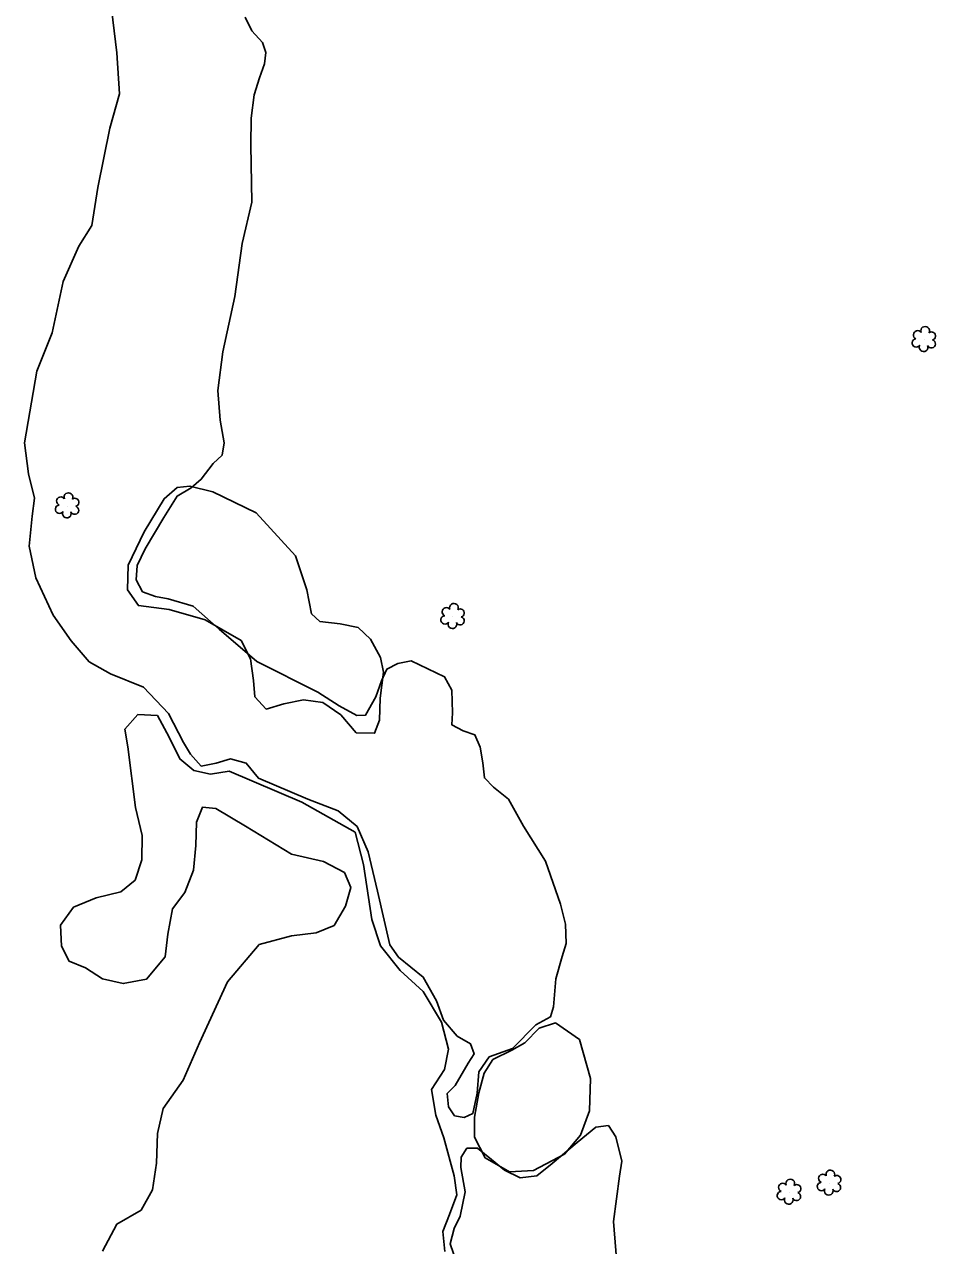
# Model space of a CAD drawing. Extents: x 3040896 to 3051146, y 687568 to 732976.
# Drawn here: x 3045361.7 to 3045569.1, y 718450.9 to 718728.9 of the extents above; entities that cross this region are included whole.
import ezdxf

# ---------------------------------------------------------------- set-up
doc = ezdxf.new("R2010")
doc.units = 0
for name, color, linetype in [('Exist Other Culture Area Outline', 7, 'Continuous'), ('Exist Vegetation Hedge Row', 7, 'Continuous'), ('Exist Vegetation Shrub CELL', 7, 'Continuous')]:
    doc.layers.add(name, color=color, linetype=linetype)

msp = doc.modelspace()

# ---------------------------------------------------------------- linework, layer by layer
at = {"layer": 'Exist Other Culture Area Outline'}
for points in [[(3045397.89, 718565.42), (3045394.45, 718572.05), (3045388.78, 718578.01), (3045381.26, 718581.08), (3045376.44, 718583.79), (3045372.36, 718588.56), (3045368.25, 718594.41), (3045364.31, 718602.93), (3045362.76, 718610.16), (3045363.44, 718616.94), (3045363.96, 718621.06), (3045362.6, 718626.63), (3045361.69, 718633.62), (3045364.49, 718649.99), (3045367.98, 718658.67), (3045370.54, 718670.36), (3045374.1, 718678.41), (3045377.02, 718683.14), (3045378.39, 718691.74), (3045381.17, 718705.32), (3045383.31, 718713.1), (3045382.71, 718722.4), (3045381.53, 718732.43)], [(3045411.94, 718730.52), (3045413.42, 718727.44), (3045415.9, 718724.79), (3045416.61, 718722.52), (3045416.35, 718719.89), (3045415.2, 718716.77), (3045414, 718712.85), (3045413.28, 718707.53), (3045413.24, 718701.45), (3045413.48, 718688.41), (3045411.29, 718679.05), (3045409.62, 718666.93), (3045406.85, 718654.33), (3045405.68, 718645.6), (3045406.27, 718638.84), (3045407.13, 718633.65), (3045406.73, 718630.88), (3045404.65, 718628.98), (3045401.95, 718625.36), (3045399.67, 718623.37), (3045396.46, 718621.53), (3045393.41, 718616.67), (3045389.17, 718609.54), (3045387.38, 718605.69), (3045387.16, 718602.44), (3045388.59, 718599.76), (3045391.51, 718598.68), (3045394.4, 718598.15), (3045400.11, 718596.46), (3045405.99, 718591.25), (3045414.58, 718583.91), (3045428.48, 718576.89), (3045433.35, 718573.78), (3045437.33, 718571.56), (3045439.33, 718571.69), (3045441.66, 718575.82), (3045442.99, 718579.44), (3045444.16, 718582.16), (3045446.69, 718583.43), (3045449.71, 718583.99), (3045457.32, 718580.41), (3045458.99, 718577.33)], [(3045458.99, 718577.33), (3045459.09, 718572.22), (3045458.98, 718569.45), (3045461.57, 718568.12), (3045464.24, 718567.2), (3045465.42, 718564.4), (3045466.04, 718560.82), (3045466.38, 718557.36), (3045468.43, 718555.24), (3045471.91, 718552.51), (3045475.31, 718546.36), (3045480.28, 718538.39), (3045483.71, 718528.66), (3045484.83, 718524.11), (3045485, 718519.69), (3045484.11, 718516.75), (3045482.61, 718511.66), (3045482.08, 718505.28), (3045481.46, 718503.02), (3045478.12, 718501.16), (3045472.8, 718495.78), (3045467.51, 718493.85), (3045465.1, 718490.48), (3045464.72, 718485.59), (3045463.79, 718480.98), (3045461.77, 718480.07), (3045459.59, 718480.46), (3045458.23, 718482.5), (3045457.93, 718485.5), (3045459.7, 718487.39), (3045462.69, 718492.42), (3045464.03, 718494.53), (3045463.19, 718496.85), (3045460.17, 718498.62), (3045457.07, 718502.21), (3045455.45, 718506.61), (3045452.48, 718512.05), (3045446.86, 718516.55), (3045444.84, 718519.38), (3045442.06, 718531.62), (3045439.94, 718540.57), (3045437.42, 718546.3), (3045433.09, 718549.9), (3045426.23, 718552.55), (3045414.97, 718557.35), (3045412.19, 718560.75), (3045408.6, 718561.69), (3045405.32, 718560.72), (3045401.89, 718560.08), (3045399.46, 718562.75), (3045397.89, 718565.41)], [(3045460.04, 718447.11), (3045458.63, 718451.34), (3045459.49, 718454.81), (3045460.84, 718457.58), (3045461.98, 718463.13), (3045461.05, 718468.67), (3045461.13, 718471.05), (3045462.4, 718473.05), (3045464.83, 718473.1), (3045467.99, 718470.52), (3045470.96, 718468.05), (3045474.51, 718466.3), (3045478.36, 718466.82), (3045481.84, 718469.63), (3045487.51, 718474.4), (3045491.74, 718477.9), (3045494.6, 718478.21), (3045496.3, 718475.68), (3045497.66, 718470.13), (3045497.17, 718466.72)], [(3045497.17, 718466.72), (3045495.76, 718456.36), (3045496.69, 718445.06)]]:
    msp.add_lwpolyline(points, dxfattribs=at)
at = {"layer": 'Exist Vegetation Hedge Row'}
for points in [[(3045404.55, 718622.46), (3045414.43, 718617.69), (3045423.38, 718607.92), (3045425.95, 718600.15), (3045427.07, 718594.75), (3045428.96, 718592.99), (3045433.53, 718592.44), (3045437.64, 718591.59), (3045440.49, 718588.95), (3045442.75, 718584.78), (3045443.44, 718581.46), (3045442.67, 718575.49), (3045442.49, 718570.53), (3045441.41, 718567.53), (3045437.21, 718567.65), (3045433.71, 718571.77), (3045429.64, 718574.51), (3045425.18, 718575.13), (3045420.73, 718574.24), (3045416.68, 718573.05), (3045414.11, 718575.85), (3045413.86, 718579.56), (3045413.15, 718584.49), (3045411, 718588.65), (3045402.84, 718593.37), (3045394.63, 718595.72), (3045387.65, 718596.59), (3045385.15, 718600.2), (3045385.31, 718605.8), (3045388.98, 718613.4), (3045393.51, 718620.92), (3045396.46, 718623.47), (3045399.37, 718623.79), (3045404.55, 718622.46)], [(3045385.25, 718564.43), (3045384.58, 718568.45), (3045387.54, 718571.84), (3045391.96, 718571.59), (3045394.66, 718566.63)], [(3045394.66, 718566.63), (3045397.07, 718561.7), (3045400.25, 718559.06), (3045404.01, 718558.26), (3045408.28, 718558.92), (3045424.86, 718551.85), (3045437, 718544.99), (3045438.85, 718537.64), (3045440.78, 718525.16), (3045442.72, 718519.17), (3045447.19, 718513.52), (3045452.46, 718508.77), (3045456.64, 718501.75), (3045458.22, 718495.62), (3045457.33, 718490.98), (3045454.36, 718486.42), (3045455.32, 718480.59), (3045457.18, 718475.43), (3045459.52, 718466.81), (3045460.1, 718462.48), (3045458.48, 718458), (3045456.94, 718454.11), (3045457.4, 718449.58)], [(3045379.48, 718449.64), (3045382.75, 718455.79), (3045388.29, 718458.99), (3045390.87, 718463.6), (3045391.77, 718469.69), (3045392, 718476.42), (3045393.26, 718482.11), (3045397.82, 718488.53), (3045401.56, 718497.07), (3045407.88, 718510.96), (3045415.15, 718519.42), (3045422.51, 718521.44), (3045428.11, 718522.14), (3045432.16, 718523.75), (3045434.79, 718528.15), (3045435.95, 718532.39), (3045434.54, 718535.86), (3045429.8, 718538.35), (3045422.49, 718540), (3045412.03, 718546.37), (3045405.29, 718550.43), (3045402.19, 718550.7), (3045400.85, 718547.29), (3045400.69, 718541.99), (3045400.16, 718536.34), (3045398.24, 718531.32), (3045395.4, 718527.59), (3045394.33, 718521.79), (3045393.7, 718516.64), (3045389.49, 718511.56), (3045384.18, 718510.55), (3045379.47, 718511.65), (3045375.58, 718514.11), (3045371.87, 718515.65), (3045370.12, 718519.09), (3045369.89, 718523.86), (3045372.87, 718527.97), (3045378.04, 718530.07), (3045383.6, 718531.41), (3045386.87, 718534.12), (3045388.43, 718538.72), (3045388.48, 718544.29), (3045387, 718550.62), (3045385.25, 718564.43)], [(3045482.59, 718501.65), (3045488.04, 718497.79), (3045490.54, 718488.95), (3045490.3, 718481.55), (3045488.29, 718476.07), (3045484.59, 718471.7), (3045477.54, 718467.98), (3045472.11, 718467.7), (3045466.53, 718470.88), (3045464.14, 718475.6), (3045464.1, 718480.18), (3045465.13, 718485.65), (3045466.32, 718490.15), (3045468.34, 718493.26), (3045472.66, 718495.41), (3045475.57, 718497.09), (3045478.85, 718500.44), (3045482.59, 718501.65)]]:
    msp.add_lwpolyline(points, dxfattribs=at)
at = {"layer": 'Exist Vegetation Shrub CELL'}
for p, q in [((3045566.48, 718657.1), (3045566.48, 718657.1)), ((3045371.48, 718619.24), (3045371.48, 718619.24)), ((3045459.23, 718594.06), (3045459.23, 718594.06)), ((3045544.9, 718465.07), (3045544.9, 718465.07)), ((3045535.79, 718463), (3045535.79, 718463))]:
    msp.add_line(p, q, dxfattribs=at)
for centre, radius, start, end in [((3045565, 718658.22), 0.968, 35.8908, 245.4216), ((3045566.71, 718659.14), 0.99, 334.8391, 200.4717), ((3045568.15, 718657.96), 0.929, 284.4567, 126.0861), ((3045564.68, 718656.39), 0.955, 95.1099, 327.9534), ((3045566.35, 718655.41), 0.984, 151.2797, 21.387), ((3045568.12, 718656.17), 0.937, 204.9913, 73.4601), ((3045371.71, 718621.28), 0.99, 334.8391, 200.4717), ((3045369.68, 718618.54), 0.955, 95.1099, 327.9534), ((3045369.99, 718620.37), 0.968, 35.8908, 245.4216), ((3045373.11, 718618.31), 0.937, 204.9913, 73.4601), ((3045373.15, 718620.11), 0.929, 284.4567, 126.0861), ((3045371.35, 718617.56), 0.984, 151.2797, 21.387), ((3045459.46, 718596.1), 0.99, 334.8391, 200.4717), ((3045457.43, 718593.35), 0.955, 95.1099, 327.9534), ((3045457.74, 718595.18), 0.968, 35.8908, 245.4216), ((3045460.86, 718593.13), 0.937, 204.9913, 73.4601), ((3045460.9, 718594.92), 0.929, 284.4567, 126.0861), ((3045459.1, 718592.37), 0.984, 151.2797, 21.387), ((3045536.02, 718465.04), 0.99, 334.8391, 200.4717), ((3045543.42, 718466.19), 0.968, 35.8908, 245.4216), ((3045545.13, 718467.11), 0.99, 334.8391, 200.4717), ((3045546.58, 718465.93), 0.929, 284.4567, 126.0861), ((3045533.99, 718462.3), 0.955, 95.1099, 327.9534), ((3045534.31, 718464.13), 0.968, 35.8908, 245.4216), ((3045537.47, 718463.87), 0.929, 284.4567, 126.0861), ((3045543.1, 718464.36), 0.955, 95.1099, 327.9534), ((3045544.77, 718463.38), 0.984, 151.2797, 21.387), ((3045546.54, 718464.14), 0.937, 204.9913, 73.4601), ((3045535.66, 718461.32), 0.984, 151.2797, 21.387), ((3045537.43, 718462.08), 0.937, 204.9913, 73.4601)]:
    msp.add_arc(centre, radius, start, end, dxfattribs=at)

doc.saveas('drawing.dxf')
